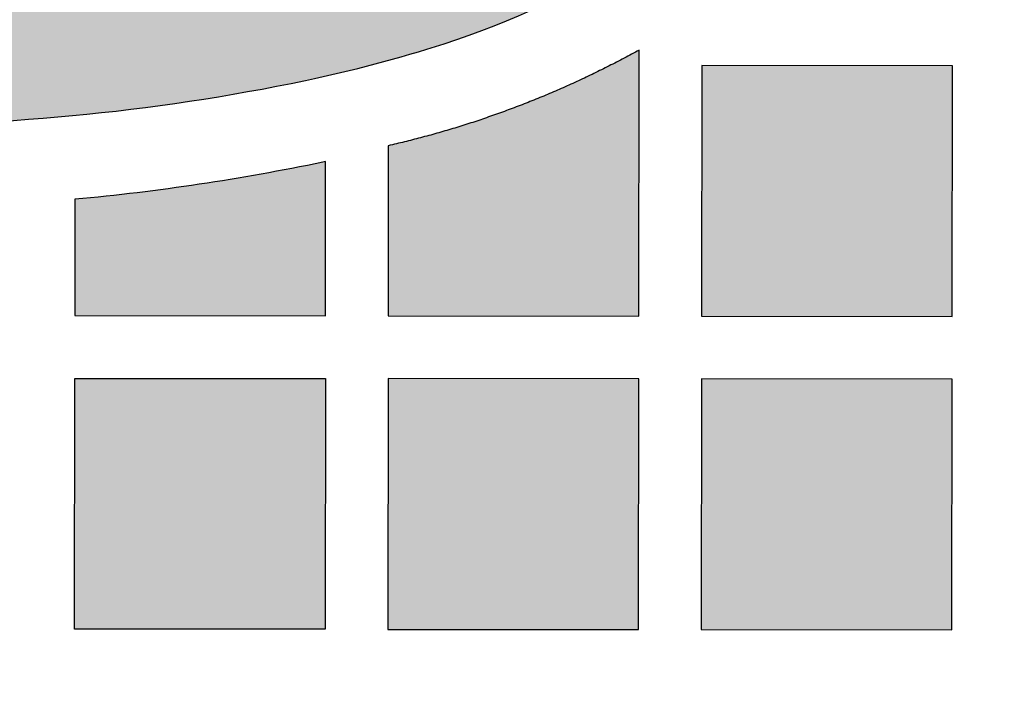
# Model space of a CAD drawing. Header units: millimetres. Extents: x -3873 to -97, y 912 to 4165.
# Tile 346 of 725: x -3075 to -3028, y 1576 to 1608. Entities that reach past the tile are written whole.
import ezdxf

# ---------------------------------------------------------------- set-up
doc = ezdxf.new("R2010")
doc.units = ezdxf.units.MM
doc.layers.add('pattern', color=7, linetype='Continuous', true_color=0x000000)

msp = doc.modelspace()

# ---------------------------------------------------------------- hatches: boundary and pattern name
at = {"layer": 'pattern'}
for points in [[(-3126.557, 1616.407), (-3125.151, 1616.056), (-3123.751, 1615.664), (-3122.36, 1615.233), (-3120.978, 1614.761), (-3119.608, 1614.25), (-3118.252, 1613.699), (-3116.91, 1613.11), (-3115.585, 1612.484), (-3114.278, 1611.82), (-3112.991, 1611.119), (-3111.726, 1610.384), (-3110.483, 1609.613), (-3109.264, 1608.81), (-3108.071, 1607.974), (-3106.904, 1607.107), (-3105.765, 1606.21), (-3103.035, 1605.582), (-3100.281, 1605.028), (-3097.507, 1604.55), (-3094.714, 1604.148), (-3091.907, 1603.824), (-3089.089, 1603.578), (-3086.263, 1603.41), (-3083.432, 1603.322), (-3080.6, 1603.313), (-3077.77, 1603.383), (-3074.945, 1603.532), (-3072.129, 1603.759), (-3069.324, 1604.065), (-3066.535, 1604.447), (-3063.763, 1604.906), (-3061.013, 1605.44), (-3059.34, 1605.812), (-3057.677, 1606.229), (-3056.025, 1606.691), (-3054.387, 1607.195), (-3053.24, 1607.584), (-3052.098, 1608.008), (-3050.961, 1608.467), (-3049.832, 1608.962), (-3048.712, 1609.492), (-3047.602, 1610.057), (-3046.505, 1610.658), (-3045.422, 1611.293), (-3044.354, 1611.962), (-3043.303, 1612.665), (-3042.271, 1613.401), (-3041.259, 1614.169), (-3040.268, 1614.969), (-3039.301, 1615.799), (-3038.359, 1616.659), (-3037.442, 1617.547), (-3036.552, 1618.462), (-3035.691, 1619.403), (-3034.859, 1620.368), (-3034.057, 1621.357), (-3033.287, 1622.368), (-3032.549, 1623.398), (-3031.844, 1624.448), (-3031.173, 1625.515), (-3030.535, 1626.597), (-3029.933, 1627.693), (-3029.365, 1628.801), (-3028.833, 1629.921), (-3028.336, 1631.049), (-3027.875, 1632.185), (-3027.449, 1633.326), (-3027.058, 1634.472), (-3026.64, 1635.809), (-3026.249, 1637.159), (-3025.887, 1638.522), (-3025.554, 1639.898), (-3025.251, 1641.284), (-3024.977, 1642.681), (-3024.734, 1644.086), (-3024.522, 1645.5), (-3024.341, 1646.922), (-3024.191, 1648.349), (-3024.073, 1649.782), (-3023.987, 1651.218), (-3023.934, 1652.658), (-3023.912, 1654.1), (-3023.923, 1655.542), (-3023.966, 1656.984), (-3024.042, 1658.425), (-3024.15, 1659.864), (-3024.29, 1661.299), (-3024.462, 1662.729), (-3024.666, 1664.154), (-3024.902, 1665.572), (-3025.168, 1666.982), (-3025.466, 1668.384), (-3025.794, 1669.775), (-3026.152, 1671.156), (-3026.54, 1672.526), (-3026.957, 1673.882), (-3027.402, 1675.226), (-3027.875, 1676.554), (-3028.375, 1677.868), (-3028.902, 1679.165), (-3030.188, 1681.863), (-3031.393, 1684.603), (-3032.515, 1687.38), (-3033.553, 1690.191), (-3034.506, 1693.032), (-3035.372, 1695.9), (-3036.15, 1698.79), (-3036.839, 1701.698), (-3037.11, 1700.482), (-3037.406, 1699.27), (-3037.724, 1698.063), (-3038.066, 1696.861), (-3038.431, 1695.665), (-3038.819, 1694.475), (-3039.23, 1693.293), (-3039.663, 1692.118), (-3040.119, 1690.952), (-3040.597, 1689.795), (-3041.097, 1688.648), (-3041.618, 1687.511), (-3042.161, 1686.385), (-3042.724, 1685.271), (-3043.308, 1684.169), (-3043.912, 1683.08), (-3042.934, 1681.281), (-3042.011, 1679.45), (-3041.144, 1677.589), (-3040.337, 1675.701), (-3039.588, 1673.788), (-3038.901, 1671.854), (-3038.275, 1669.901), (-3037.712, 1667.933), (-3037.477, 1667.031), (-3037.259, 1666.124), (-3037.056, 1665.211), (-3036.869, 1664.292), (-3036.698, 1663.368), (-3036.544, 1662.44), (-3036.406, 1661.507), (-3036.285, 1660.571), (-3036.181, 1659.631), (-3036.093, 1658.689), (-3036.023, 1657.744), (-3035.97, 1656.798), (-3035.934, 1655.85), (-3035.915, 1654.901), (-3035.913, 1653.951), (-3035.929, 1653.002), (-3035.962, 1652.053), (-3036.012, 1651.104), (-3036.079, 1650.158), (-3036.163, 1649.213), (-3036.265, 1648.27), (-3036.383, 1647.33), (-3036.519, 1646.393), (-3036.671, 1645.46), (-3036.839, 1644.532), (-3037.024, 1643.607), (-3037.226, 1642.688), (-3037.443, 1641.774), (-3037.677, 1640.866), (-3037.926, 1639.964), (-3038.191, 1639.069), (-3038.471, 1638.181), (-3038.751, 1637.359), (-3039.056, 1636.54), (-3039.387, 1635.725), (-3039.744, 1634.916), (-3040.126, 1634.113), (-3040.533, 1633.318), (-3040.965, 1632.532), (-3041.422, 1631.756), (-3041.904, 1630.99), (-3042.409, 1630.238), (-3042.939, 1629.498), (-3043.491, 1628.773), (-3044.066, 1628.064), (-3044.663, 1627.372), (-3045.281, 1626.697), (-3045.919, 1626.04), (-3046.577, 1625.403), (-3047.253, 1624.787), (-3047.947, 1624.191), (-3048.657, 1623.618), (-3049.383, 1623.066), (-3050.123, 1622.539), (-3050.877, 1622.034), (-3051.643, 1621.554), (-3052.42, 1621.098), (-3053.207, 1620.668), (-3054.003, 1620.262), (-3054.807, 1619.882), (-3055.617, 1619.527), (-3056.432, 1619.198), (-3057.252, 1618.894), (-3058.074, 1618.615), (-3058.963, 1618.337), (-3059.858, 1618.074), (-3060.761, 1617.826), (-3061.669, 1617.595), (-3062.583, 1617.379), (-3063.503, 1617.179), (-3064.428, 1616.996), (-3065.357, 1616.829), (-3066.29, 1616.678), (-3067.227, 1616.545), (-3068.167, 1616.428), (-3069.11, 1616.329), (-3070.055, 1616.246), (-3071.002, 1616.181), (-3071.95, 1616.132), (-3072.9, 1616.101), (-3073.849, 1616.087), (-3074.799, 1616.091), (-3075.748, 1616.112), (-3076.696, 1616.15), (-3077.642, 1616.205), (-3078.587, 1616.277), (-3079.529, 1616.366), (-3080.468, 1616.472), (-3081.404, 1616.595), (-3082.336, 1616.734), (-3083.264, 1616.891), (-3084.188, 1617.063), (-3085.106, 1617.252), (-3086.019, 1617.456), (-3086.926, 1617.677), (-3087.827, 1617.913), (-3089.796, 1618.48), (-3091.75, 1619.111), (-3093.684, 1619.802), (-3095.597, 1620.555), (-3097.485, 1621.367), (-3099.346, 1622.238), (-3101.177, 1623.166), (-3102.975, 1624.149), (-3104.327, 1623.385), (-3105.702, 1622.655), (-3107.099, 1621.96), (-3108.516, 1621.3), (-3109.952, 1620.677), (-3111.405, 1620.092), (-3112.874, 1619.544), (-3114.358, 1619.035), (-3115.854, 1618.566), (-3117.362, 1618.136), (-3118.88, 1617.746), (-3120.405, 1617.397), (-3121.938, 1617.089), (-3123.475, 1616.821), (-3125.015, 1616.594)], [(-3057.055, 1602.315), (-3057.063, 1594.167), (-3045.063, 1594.155), (-3045.051, 1606.889), (-3046.478, 1606.136), (-3047.931, 1605.432), (-3049.409, 1604.779), (-3050.907, 1604.178), (-3051.663, 1603.898), (-3052.423, 1603.63), (-3053.188, 1603.377), (-3053.955, 1603.137), (-3054.726, 1602.911), (-3055.5, 1602.698), (-3056.277, 1602.5)], [(-3030.063, 1594.141), (-3030.052, 1606.141), (-3042.051, 1606.152), (-3042.063, 1594.152)], [(-3060.056, 1601.554), (-3060.196, 1601.524), (-3063.141, 1600.954), (-3066.102, 1600.468), (-3069.075, 1600.066), (-3072.057, 1599.749), (-3072.063, 1594.181), (-3060.063, 1594.17)], [(-3060.077, 1579.17), (-3072.077, 1579.181), (-3072.066, 1591.181), (-3060.066, 1591.169)], [(-3045.077, 1579.156), (-3045.066, 1591.155), (-3057.066, 1591.166), (-3057.077, 1579.167)], [(-3030.077, 1579.141), (-3030.066, 1591.141), (-3042.066, 1591.152), (-3042.077, 1579.153)]]:
    msp.add_hatch(color=256, dxfattribs=at).paths.add_polyline_path(points, flags=0)

# ---------------------------------------------------------------- linework, layer by layer
for p, q in [((-3045.063, 1594.155), (-3045.051, 1606.889)), ((-3057.055, 1602.315), (-3057.063, 1594.167)), ((-3057.063, 1594.167), (-3045.063, 1594.155))]:
    msp.add_line(p, q, dxfattribs=at)
for points in [[(-3030.063, 1594.141), (-3030.052, 1606.141), (-3042.051, 1606.152), (-3042.063, 1594.152)], [(-3060.077, 1579.17), (-3072.077, 1579.181), (-3072.066, 1591.181), (-3060.066, 1591.169)], [(-3045.077, 1579.156), (-3045.066, 1591.155), (-3057.066, 1591.166), (-3057.077, 1579.167)], [(-3030.077, 1579.141), (-3030.066, 1591.141), (-3042.066, 1591.152), (-3042.077, 1579.153)]]:
    msp.add_lwpolyline(points, close=True, dxfattribs=at)
msp.add_lwpolyline([(-3072.057, 1599.749), (-3072.063, 1594.181), (-3060.063, 1594.17), (-3060.056, 1601.554)], dxfattribs=at)
at = {"layer": 'pattern', "extrusion": (0, 0, -1)}
for centre, radius, start, end in [((3328.433, 1458.071), 387.7, 139.331, 179.79511), ((3328.785, 1457.892), 262.09, 145.50001, 179.63142), ((3081.69, 1704.589), 105.282, 258.21991, 264.75036), ((3074.151, 1668.438), 68.353, 258.09953, 258.21976)]:
    msp.add_arc(centre, radius, start, end, dxfattribs=at)
at = {"layer": 'pattern'}
for centre, radius, start, end in [((-3067.43, 1647.592), 42.45, 287.8942, 341.9966), ((-3074.133, 1668.352), 64.266, 281.78009, 287.8942), ((-3081.69, 1704.589), 101.282, 256.24881, 281.78008)]:
    msp.add_arc(centre, radius, start, end, dxfattribs=at)
msp.add_rational_spline([(-3045.051, 1606.889), (-3050.759, 1603.75), (-3057.055, 1602.315)], [1, 0.990307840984, 1], degree=2, dxfattribs=at)

doc.saveas('drawing.dxf')
